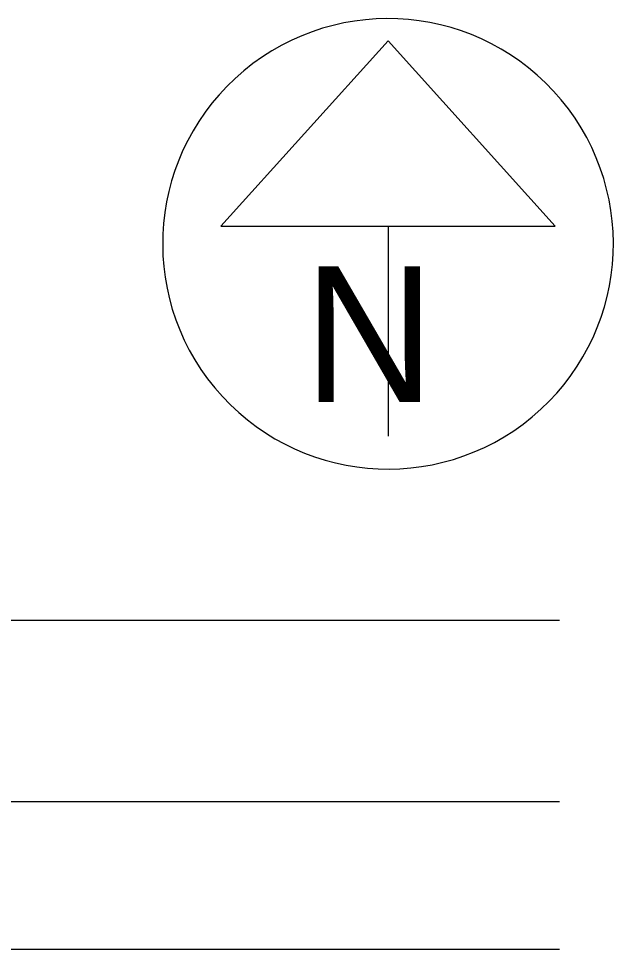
# Model space of a CAD drawing. Extents: x 0 to 34, y -3.9 to 26.2.
# Drawn here: x 8.005 to 9.099, y 12.136 to 13.85 of the extents above; entities that cross this region are included whole.
import ezdxf

# ---------------------------------------------------------------- set-up
doc = ezdxf.new("R2010")
doc.units = 0
doc.layers.add('SH_Data', color=7, linetype='Continuous')

msp = doc.modelspace()

# ---------------------------------------------------------------- linework, layer by layer
at = {"layer": 'SH_Data'}
for p, q in [((8.6845, 13.8091), (8.3769, 13.4678)), ((8.9921, 13.4678), (8.6845, 13.8091)), ((8.3769, 13.4678), (8.9921, 13.4678)), ((8.6845, 13.4678), (8.6845, 13.0811)), ((8.6845, 13.4353), (8.6845, 13.4353)), ((8.6845, 13.4353), (8.6845, 13.4353)), ((7.7827, 12.742), (9, 12.742)), ((9, 12.4075), (7.75, 12.4075)), ((9, 12.1358), (7.75, 12.1358))]:
    msp.add_line(p, q, dxfattribs=at)
msp.add_arc((8.6845, 13.4353), 0.4148, 129.7798, 129.7633, dxfattribs=at)

# ---------------------------------------------------------------- texts
msp.add_text('N', height=0.25, dxfattribs=at).set_placement((8.5292, 13.144))

doc.saveas('drawing.dxf')
